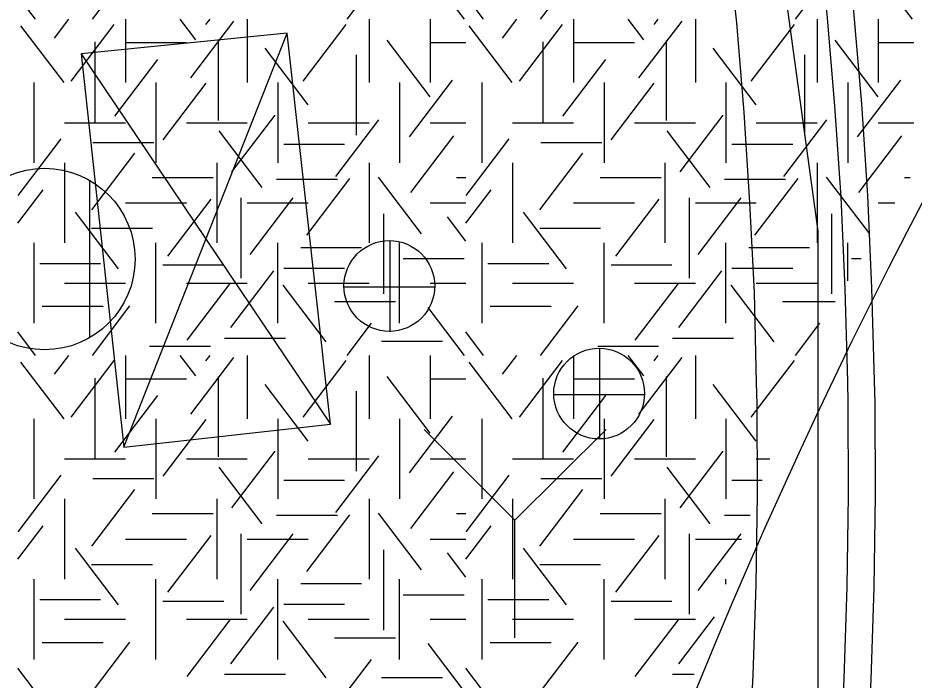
# Model space of a CAD drawing. Extents: x 419101 to 420177, y 4451541 to 4452254.
# Drawn here: x 419989.57 to 420009.33, y 4451770.04 to 4451784.64 of the extents above; entities that cross this region are included whole.
import ezdxf

# ---------------------------------------------------------------- set-up
doc = ezdxf.new("R2010")
doc.units = 0
for name, color, linetype in [('1_PLAN_ONAMA_SINIRI', 7, 'Continuous'), ('3_HALİHAZIR', 7, 'Continuous'), ('Level 41', 7, 'Continuous'), ('Level 53', 7, 'Continuous'), ('Level 60', 7, 'Continuous'), ('Level 62', 7, 'Continuous')]:
    doc.layers.add(name, color=color, linetype=linetype)

msp = doc.modelspace()

# ---------------------------------------------------------------- linework, layer by layer
at = {"layer": '1_PLAN_ONAMA_SINIRI'}
msp.add_lwpolyline([(420001.072, 4451805.882), (420001.657, 4451803.983), (420002.193, 4451802.083), (420002.7, 4451800.16), (420003.17, 4451798.223), (420003.608, 4451796.295), (420003.998, 4451794.346), (420004.358, 4451792.397), (420004.67, 4451790.438), (420004.954, 4451788.472), (420005.198, 4451786.497), (420005.413, 4451784.528), (420005.578, 4451782.556), (420005.705, 4451780.57), (420005.803, 4451778.591), (420005.852, 4451776.599), (420005.861, 4451776.125), (420005.871, 4451774.14), (420005.842, 4451772.151), (420005.773, 4451770.155), (420005.675, 4451768.153), (420005.548, 4451766.158), (420005.381, 4451764.165), (420005.194, 4451762.156)], dxfattribs=at)
at = {"layer": '3_HALİHAZIR'}
for p, q in [((419991.907, 4451775.181), (419995.51, 4451784.307)), ((419990.966, 4451783.845), (419996.463, 4451775.689)), ((419991.157, 4451777.595), (419991.157, 4451781.055)), ((419997.778, 4451777.722), (419997.778, 4451779.722)), ((419996.758, 4451778.712), (419998.758, 4451778.712)), ((420002.402, 4451775.352), (420002.402, 4451777.352)), ((420001.382, 4451776.342), (420003.382, 4451776.342)), ((420000.529, 4451773.568), (419998.529, 4451775.568)), ((420000.529, 4451773.568), (420002.539, 4451775.568)), ((420000.529, 4451770.978), (420000.529, 4451773.568))]:
    msp.add_line(p, q, dxfattribs=at)
msp.add_lwpolyline([(419990.966, 4451783.845), (419991.907, 4451775.181), (419996.463, 4451775.689), (419995.51, 4451784.307)], close=True, dxfattribs=at)
for centre, radius in [((419990.157, 4451779.325), 2), ((419997.762, 4451778.731), 1), ((420002.387, 4451776.36), 1)]:
    msp.add_circle(centre, radius, dxfattribs=at)
at = {"layer": 'Level 41'}
for p, q in [((419991.215, 4451784.611), (419992.044, 4451785.702)), ((419999.418, 4451784.611), (419998.616, 4451785.667)), ((420001.094, 4451784.611), (420001.923, 4451785.702)), ((420009.297, 4451784.611), (420008.495, 4451785.667)), ((419996.835, 4451784.611), (419997.372, 4451785.317)), ((420006.714, 4451784.611), (420007.251, 4451785.317)), ((419989.962, 4451784.611), (419989.568, 4451785.129)), ((419999.841, 4451784.611), (419999.447, 4451785.129)), ((419990.589, 4451783.213), (419989.64, 4451784.463)), ((419990.378, 4451784.194), (419990.695, 4451784.611)), ((419990.749, 4451783.248), (419991.698, 4451784.498)), ((419991.944, 4451784.611), (419991.944, 4451783.213)), ((419993.493, 4451784.159), (419993.149, 4451784.611)), ((419993.386, 4451783.317), (419994.336, 4451784.567)), ((419993.719, 4451784.491), (419993.81, 4451784.611)), ((419994.63, 4451784.611), (419994.63, 4451783.213)), ((419995.863, 4451783.248), (419996.812, 4451784.498)), ((419997.316, 4451784.611), (419997.316, 4451783.213)), ((419998.659, 4451784.611), (419998.659, 4451783.213)), ((419998.659, 4451784.611), (419998.659, 4451783.213)), ((420000.468, 4451783.213), (419999.519, 4451784.463)), ((420000.257, 4451784.194), (420000.574, 4451784.611)), ((420000.628, 4451783.248), (420001.577, 4451784.498)), ((420001.823, 4451784.611), (420001.823, 4451783.213)), ((420003.372, 4451784.159), (420003.028, 4451784.611)), ((420003.265, 4451783.317), (420004.215, 4451784.567)), ((420003.598, 4451784.491), (420003.689, 4451784.611)), ((420004.509, 4451784.611), (420004.509, 4451783.213)), ((420005.742, 4451783.248), (420006.691, 4451784.498)), ((420007.195, 4451784.611), (420007.195, 4451783.213)), ((420008.538, 4451784.611), (420008.538, 4451783.213)), ((420008.538, 4451784.611), (420008.538, 4451783.213)), ((419991.269, 4451784.109), (419991.269, 4451782.342)), ((419991.944, 4451784.097), (419993.287, 4451784.097)), ((419993.986, 4451784.144), (419993.986, 4451782.377)), ((419998.66, 4451782.897), (419997.711, 4451784.146)), ((419998.659, 4451784.097), (419999.447, 4451784.097)), ((420001.148, 4451784.109), (420001.148, 4451782.342)), ((420001.823, 4451784.097), (420003.166, 4451784.097)), ((420003.865, 4451784.144), (420003.865, 4451782.377)), ((420008.539, 4451782.897), (420007.59, 4451784.146)), ((420008.538, 4451784.097), (420009.326, 4451784.097)), ((419995.97, 4451782.722), (419995.021, 4451783.971)), ((420005.849, 4451782.722), (420004.9, 4451783.971)), ((419991.709, 4451782.476), (419992.658, 4451783.726)), ((419997.034, 4451783.823), (419997.034, 4451782.056)), ((420001.588, 4451782.476), (420002.537, 4451783.726)), ((420006.913, 4451783.823), (420006.913, 4451782.056)), ((419998.208, 4451782.02), (419999.157, 4451783.27)), ((420008.087, 4451782.02), (420009.036, 4451783.27)), ((419989.93, 4451781.446), (419989.93, 4451783.213)), ((419992.616, 4451783.213), (419992.616, 4451781.446)), ((419992.775, 4451781.951), (419993.724, 4451783.201)), ((419995.302, 4451783.213), (419995.302, 4451781.446)), ((419997.988, 4451783.213), (419997.988, 4451781.446)), ((419997.988, 4451783.213), (419997.988, 4451781.446)), ((419999.809, 4451781.446), (419999.809, 4451783.213)), ((420002.495, 4451783.213), (420002.495, 4451781.446)), ((420002.654, 4451781.951), (420003.603, 4451783.201)), ((420005.181, 4451783.213), (420005.181, 4451781.446)), ((420007.867, 4451783.213), (420007.867, 4451781.446)), ((420007.867, 4451783.213), (420007.867, 4451781.446)), ((419994.292, 4451781.25), (419995.243, 4451782.499)), ((420004.171, 4451781.25), (420005.122, 4451782.499)), ((419990.601, 4451782.329), (419991.944, 4451782.329)), ((419993.287, 4451782.329), (419994.63, 4451782.329)), ((419995.973, 4451782.329), (419997.316, 4451782.329)), ((419996.583, 4451781.145), (419997.532, 4451782.395)), ((419998.659, 4451782.329), (419999.447, 4451782.329)), ((420000.48, 4451782.329), (420001.823, 4451782.329)), ((420003.166, 4451782.329), (420004.509, 4451782.329)), ((420005.852, 4451782.329), (420007.195, 4451782.329)), ((420006.462, 4451781.145), (420007.411, 4451782.395)), ((420008.538, 4451782.329), (420009.326, 4451782.329)), ((419994.958, 4451780.9), (419994.008, 4451782.149)), ((420004.837, 4451780.9), (420003.887, 4451782.149)), ((419989.578, 4451780.725), (419990.527, 4451781.974)), ((419991.225, 4451781.895), (419992.568, 4451781.895)), ((419998.234, 4451780.794), (419999.184, 4451782.043)), ((419999.457, 4451780.725), (420000.406, 4451781.974)), ((420001.104, 4451781.895), (420002.447, 4451781.895)), ((420008.113, 4451780.794), (420009.063, 4451782.043)), ((419995.433, 4451781.859), (419996.776, 4451781.859)), ((420005.312, 4451781.859), (420006.655, 4451781.859)), ((419991.203, 4451780.408), (419992.152, 4451781.658)), ((420001.082, 4451780.408), (420002.031, 4451781.658)), ((419990.601, 4451781.446), (419990.601, 4451779.679)), ((419993.959, 4451781.446), (419993.959, 4451779.679)), ((419997.316, 4451781.446), (419997.316, 4451779.679)), ((420000.48, 4451781.446), (420000.48, 4451779.679)), ((420003.838, 4451781.446), (420003.838, 4451779.679)), ((420007.195, 4451781.446), (420007.195, 4451779.679)), ((419992.531, 4451781.122), (419993.874, 4451781.122)), ((419995.273, 4451781.089), (419996.616, 4451781.089)), ((419995.943, 4451779.848), (419996.893, 4451781.098)), ((419998.473, 4451779.882), (419997.524, 4451781.131)), ((419999.243, 4451781.122), (419999.447, 4451781.122)), ((420002.41, 4451781.122), (420003.753, 4451781.122)), ((420005.152, 4451781.089), (420006.495, 4451781.089)), ((420005.822, 4451779.848), (420006.772, 4451781.098)), ((420008.352, 4451779.882), (420007.403, 4451781.131)), ((420009.122, 4451781.122), (420009.244, 4451781.122)), ((419989.568, 4451780.116), (419990.127, 4451780.852)), ((419999.447, 4451780.116), (420000.006, 4451780.852)), ((419991.944, 4451780.562), (419993.287, 4451780.562)), ((419992.88, 4451779.392), (419993.83, 4451780.642)), ((419994.491, 4451780.674), (419994.491, 4451778.906)), ((419994.63, 4451780.562), (419995.973, 4451780.562)), ((419994.691, 4451779.428), (419995.64, 4451780.677)), ((419998.659, 4451780.562), (419999.447, 4451780.562)), ((420001.823, 4451780.562), (420003.166, 4451780.562)), ((420002.759, 4451779.392), (420003.709, 4451780.642)), ((420004.37, 4451780.674), (420004.37, 4451778.906)), ((420004.509, 4451780.562), (420005.852, 4451780.562)), ((420004.57, 4451779.428), (420005.519, 4451780.677)), ((420008.538, 4451780.562), (420008.906, 4451780.562)), ((419991.788, 4451779.111), (419990.839, 4451780.361)), ((419997.634, 4451780.324), (419997.634, 4451778.556)), ((420001.667, 4451779.111), (420000.718, 4451780.361)), ((420007.513, 4451780.324), (420007.513, 4451778.556)), ((419999.447, 4451779.722), (419999.041, 4451780.256)), ((419991.198, 4451780.002), (419992.541, 4451780.002)), ((420001.077, 4451780.002), (420002.42, 4451780.002)), ((419989.93, 4451777.911), (419989.93, 4451779.679)), ((419992.616, 4451777.911), (419992.616, 4451779.679)), ((419995.302, 4451777.911), (419995.302, 4451779.679)), ((419995.807, 4451779.581), (419997.15, 4451779.581)), ((419997.988, 4451777.911), (419997.988, 4451779.679)), ((419999.809, 4451777.911), (419999.809, 4451779.679)), ((420002.495, 4451777.911), (420002.495, 4451779.679)), ((420005.181, 4451777.911), (420005.181, 4451779.679)), ((420005.686, 4451779.581), (420007.029, 4451779.581)), ((420007.867, 4451778.842), (420007.867, 4451779.679)), ((419998.07, 4451779.336), (419999.413, 4451779.336)), ((420007.949, 4451779.336), (420008.165, 4451779.336)), ((419990.053, 4451779.23), (419991.396, 4451779.23)), ((419992.77, 4451779.196), (419994.113, 4451779.196)), ((419995.433, 4451779.125), (419996.776, 4451779.125)), ((419999.932, 4451779.23), (420001.275, 4451779.23)), ((420002.649, 4451779.196), (420003.992, 4451779.196)), ((420005.312, 4451779.125), (420006.655, 4451779.125)), ((419994.266, 4451777.814), (419995.215, 4451779.064)), ((420004.145, 4451777.814), (420005.094, 4451779.064)), ((419990.601, 4451778.795), (419991.944, 4451778.795)), ((419993.287, 4451778.795), (419994.63, 4451778.795)), ((419993.306, 4451777.535), (419994.255, 4451778.784)), ((419996.369, 4451777.5), (419995.419, 4451778.749)), ((419995.973, 4451778.795), (419997.316, 4451778.795)), ((419998.659, 4451778.795), (419999.447, 4451778.795)), ((420000.48, 4451778.795), (420001.823, 4451778.795)), ((420003.166, 4451778.795), (420004.509, 4451778.795)), ((420003.185, 4451777.535), (420004.134, 4451778.784)), ((420006.248, 4451777.5), (420005.298, 4451778.749)), ((420005.852, 4451778.795), (420007.195, 4451778.795)), ((419996.552, 4451778.388), (419997.895, 4451778.388)), ((420006.431, 4451778.388), (420007.593, 4451778.388)), ((419990.107, 4451778.284), (419991.449, 4451778.284)), ((419991.215, 4451777.202), (419992.044, 4451778.293)), ((419999.418, 4451777.202), (419998.616, 4451778.258)), ((419999.986, 4451778.284), (420001.328, 4451778.284)), ((420001.094, 4451777.202), (420001.923, 4451778.293)), ((419996.835, 4451777.202), (419997.372, 4451777.908)), ((420006.714, 4451777.202), (420007.251, 4451777.908)), ((419989.962, 4451777.202), (419989.568, 4451777.72)), ((419994.129, 4451777.583), (419995.472, 4451777.583)), ((419999.841, 4451777.202), (419999.447, 4451777.72)), ((420004.008, 4451777.583), (420005.351, 4451777.583)), ((419992.477, 4451777.408), (419993.82, 4451777.408)), ((419997.591, 4451777.514), (419998.934, 4451777.514)), ((420002.356, 4451777.408), (420003.699, 4451777.408)), ((419990.378, 4451776.785), (419990.695, 4451777.202)), ((419991.944, 4451777.202), (419991.944, 4451775.804)), ((419993.493, 4451776.75), (419993.149, 4451777.202)), ((419993.386, 4451775.908), (419994.336, 4451777.158)), ((419993.719, 4451777.082), (419993.81, 4451777.202)), ((419994.63, 4451777.202), (419994.63, 4451775.804)), ((419997.316, 4451777.202), (419997.316, 4451775.804)), ((419998.659, 4451777.202), (419998.659, 4451775.804)), ((419998.659, 4451777.202), (419998.659, 4451775.804)), ((420000.257, 4451776.785), (420000.574, 4451777.202)), ((420001.823, 4451777.202), (420001.823, 4451775.804)), ((420003.372, 4451776.75), (420003.028, 4451777.202)), ((420003.265, 4451775.908), (420004.215, 4451777.158)), ((420003.598, 4451777.082), (420003.689, 4451777.202)), ((420004.509, 4451777.202), (420004.509, 4451775.804)), ((419990.589, 4451775.804), (419989.64, 4451777.054)), ((419990.749, 4451775.839), (419991.698, 4451777.089)), ((419995.863, 4451775.839), (419996.812, 4451777.089)), ((420000.468, 4451775.804), (419999.519, 4451777.054)), ((420000.628, 4451775.839), (420001.577, 4451777.089)), ((420005.742, 4451775.839), (420006.691, 4451777.089)), ((419993.986, 4451776.735), (419993.986, 4451774.968)), ((419998.66, 4451775.488), (419997.711, 4451776.737)), ((420003.865, 4451776.735), (420003.865, 4451774.968)), ((419991.269, 4451776.7), (419991.269, 4451774.933)), ((419991.944, 4451776.688), (419993.287, 4451776.688)), ((419995.97, 4451775.313), (419995.021, 4451776.562)), ((419998.659, 4451776.688), (419999.447, 4451776.688)), ((420001.148, 4451776.7), (420001.148, 4451774.933)), ((420001.823, 4451776.688), (420003.166, 4451776.688)), ((420005.849, 4451775.313), (420004.9, 4451776.562)), ((419997.034, 4451776.414), (419997.034, 4451774.647)), ((419991.709, 4451775.067), (419992.658, 4451776.317)), ((420001.588, 4451775.067), (420002.537, 4451776.317)), ((419989.93, 4451774.037), (419989.93, 4451775.804)), ((419992.616, 4451775.804), (419992.616, 4451774.037)), ((419992.775, 4451774.542), (419993.724, 4451775.792)), ((419995.302, 4451775.804), (419995.302, 4451774.037)), ((419997.988, 4451775.804), (419997.988, 4451774.037)), ((419997.988, 4451775.804), (419997.988, 4451774.037)), ((419998.208, 4451774.611), (419999.157, 4451775.861)), ((419999.809, 4451774.037), (419999.809, 4451775.804)), ((420002.495, 4451775.804), (420002.495, 4451774.037)), ((420002.654, 4451774.542), (420003.603, 4451775.792)), ((420005.181, 4451775.804), (420005.181, 4451774.037)), ((419994.292, 4451773.841), (419995.243, 4451775.09)), ((419996.583, 4451773.736), (419997.532, 4451774.986)), ((420004.171, 4451773.841), (420005.122, 4451775.09)), ((419990.601, 4451774.92), (419991.944, 4451774.92)), ((419993.287, 4451774.92), (419994.63, 4451774.92)), ((419995.973, 4451774.92), (419997.316, 4451774.92)), ((419998.659, 4451774.92), (419999.447, 4451774.92)), ((420000.48, 4451774.92), (420001.823, 4451774.92)), ((420003.166, 4451774.92), (420004.509, 4451774.92)), ((420005.852, 4451774.92), (420006.148, 4451774.92)), ((419989.578, 4451773.316), (419990.527, 4451774.565)), ((419994.958, 4451773.491), (419994.008, 4451774.74)), ((419998.234, 4451773.385), (419999.184, 4451774.634)), ((419999.457, 4451773.316), (420000.406, 4451774.565)), ((420004.837, 4451773.491), (420003.887, 4451774.74)), ((419991.225, 4451774.486), (419992.568, 4451774.486)), ((419995.433, 4451774.45), (419996.776, 4451774.45)), ((420001.104, 4451774.486), (420002.447, 4451774.486)), ((420005.312, 4451774.45), (420005.983, 4451774.45)), ((419991.203, 4451772.999), (419992.152, 4451774.249)), ((420001.082, 4451772.999), (420002.031, 4451774.249)), ((419990.601, 4451774.037), (419990.601, 4451772.27)), ((419993.959, 4451774.037), (419993.959, 4451772.27)), ((419997.316, 4451774.037), (419997.316, 4451772.27)), ((420000.48, 4451774.037), (420000.48, 4451772.27)), ((420003.838, 4451774.037), (420003.838, 4451772.27)), ((419992.531, 4451773.713), (419993.874, 4451773.713)), ((419995.273, 4451773.68), (419996.616, 4451773.68)), ((419995.943, 4451772.439), (419996.893, 4451773.689)), ((419998.473, 4451772.473), (419997.524, 4451773.722)), ((419999.243, 4451773.713), (419999.447, 4451773.713)), ((420002.41, 4451773.713), (420003.753, 4451773.713)), ((420005.152, 4451773.68), (420005.714, 4451773.68)), ((419989.568, 4451772.707), (419990.127, 4451773.443)), ((419999.447, 4451772.707), (420000.006, 4451773.443)), ((419992.88, 4451771.983), (419993.83, 4451773.233)), ((419994.491, 4451773.265), (419994.491, 4451771.497)), ((419994.691, 4451772.019), (419995.64, 4451773.268)), ((420002.759, 4451771.983), (420003.709, 4451773.233)), ((420004.37, 4451773.265), (420004.37, 4451771.497)), ((420004.57, 4451772.019), (420005.519, 4451773.268)), ((419991.944, 4451773.153), (419993.287, 4451773.153)), ((419994.63, 4451773.153), (419995.973, 4451773.153)), ((419998.659, 4451773.153), (419999.447, 4451773.153)), ((420001.823, 4451773.153), (420003.166, 4451773.153)), ((420004.509, 4451773.153), (420005.529, 4451773.153)), ((419991.788, 4451771.702), (419990.839, 4451772.952)), ((419997.634, 4451772.915), (419997.634, 4451771.147)), ((419999.447, 4451772.313), (419999.041, 4451772.847)), ((420001.667, 4451771.702), (420000.718, 4451772.952)), ((419991.198, 4451772.593), (419992.541, 4451772.593)), ((420001.077, 4451772.593), (420002.42, 4451772.593)), ((419989.93, 4451770.502), (419989.93, 4451772.27)), ((419992.616, 4451770.502), (419992.616, 4451772.27)), ((419995.302, 4451770.502), (419995.302, 4451772.27)), ((419997.988, 4451770.502), (419997.988, 4451772.27)), ((419999.809, 4451770.502), (419999.809, 4451772.27)), ((420002.495, 4451770.502), (420002.495, 4451772.27)), ((420005.181, 4451772.159), (420005.181, 4451772.27)), ((419995.807, 4451772.172), (419997.15, 4451772.172)), ((419990.053, 4451771.821), (419991.396, 4451771.821)), ((419998.07, 4451771.927), (419999.413, 4451771.927)), ((419999.932, 4451771.821), (420001.275, 4451771.821)), ((419992.77, 4451771.787), (419994.113, 4451771.787)), ((419994.266, 4451770.405), (419995.215, 4451771.655)), ((419995.433, 4451771.716), (419996.776, 4451771.716)), ((420002.649, 4451771.787), (420003.992, 4451771.787)), ((420004.145, 4451770.405), (420004.928, 4451771.437)), ((419990.601, 4451771.386), (419991.944, 4451771.386)), ((419993.287, 4451771.386), (419994.63, 4451771.386)), ((419993.306, 4451770.126), (419994.255, 4451771.375)), ((419996.369, 4451770.091), (419995.419, 4451771.34)), ((419995.973, 4451771.386), (419997.316, 4451771.386)), ((419998.659, 4451771.386), (419999.447, 4451771.386)), ((420000.48, 4451771.386), (420001.823, 4451771.386)), ((420003.166, 4451771.386), (420004.509, 4451771.386)), ((420003.185, 4451770.126), (420004.134, 4451771.375)), ((419990.107, 4451770.875), (419991.449, 4451770.875)), ((419991.215, 4451769.793), (419992.044, 4451770.884)), ((419996.552, 4451770.979), (419997.895, 4451770.979)), ((419999.418, 4451769.793), (419998.616, 4451770.849)), ((419999.986, 4451770.875), (420001.328, 4451770.875)), ((420001.094, 4451769.793), (420001.923, 4451770.884)), ((419996.835, 4451769.793), (419997.372, 4451770.499)), ((419989.962, 4451769.793), (419989.568, 4451770.311)), ((419999.841, 4451769.793), (419999.447, 4451770.311)), ((419994.129, 4451770.174), (419995.472, 4451770.174)), ((419997.591, 4451770.105), (419998.934, 4451770.105)), ((420004.008, 4451770.174), (420004.486, 4451770.174))]:
    msp.add_line(p, q, dxfattribs=at)
at = {"layer": 'Level 53'}
for points in [[(420003.558, 4451806.668), (420004.153, 4451804.716), (420004.71, 4451802.761), (420005.228, 4451800.797), (420005.707, 4451798.824), (420006.147, 4451796.836), (420006.558, 4451794.844), (420006.919, 4451792.84), (420007.251, 4451790.837), (420007.535, 4451788.824), (420007.789, 4451786.801), (420007.994, 4451784.778), (420008.171, 4451782.749), (420008.307, 4451780.722), (420008.395, 4451778.689), (420008.454, 4451776.638), (420008.464, 4451776.157), (420008.473, 4451774.119), (420008.444, 4451772.086), (420008.375, 4451770.047), (420008.277, 4451768.008), (420008.14, 4451765.979), (420007.973, 4451763.927), (420007.786, 4451761.893)], [(420002.993, 4451806.488), (420003.585, 4451804.548), (420004.139, 4451802.604), (420004.654, 4451800.652), (420005.13, 4451798.691), (420005.568, 4451796.712), (420005.976, 4451794.731), (420006.336, 4451792.739), (420006.666, 4451790.747), (420006.948, 4451788.746), (420007.2, 4451786.735), (420007.405, 4451784.722), (420007.58, 4451782.704), (420007.716, 4451780.689), (420007.803, 4451778.668), (420007.862, 4451776.623), (420007.871, 4451776.15), (420007.881, 4451774.122), (420007.852, 4451772.1), (420007.784, 4451770.071), (420007.686, 4451768.042), (420007.55, 4451766.023), (420007.383, 4451763.978), (420007.197, 4451761.952)]]:
    msp.add_lwpolyline(points, dxfattribs=at)
at = {"layer": 'Level 60'}
msp.add_lwpolyline([(419994.278, 4451697.783), (420002.035, 4451734.796), (420004.794, 4451747.183), (420007.217, 4451767.926), (420007.217, 4451779.939), (420004.496, 4451799.788), (420000.694, 4451811.727), (419997.116, 4451819.487), (419990.219, 4451831.799), (419982.391, 4451841.873), (419977.806, 4451845.454), (419963.939, 4451846.872)], dxfattribs=at)
at = {"layer": 'Level 62'}
msp.add_arc((420121.033, 4451722.239), 125.858, 136.25666, 162.61421, dxfattribs=at)

doc.saveas('drawing.dxf')
